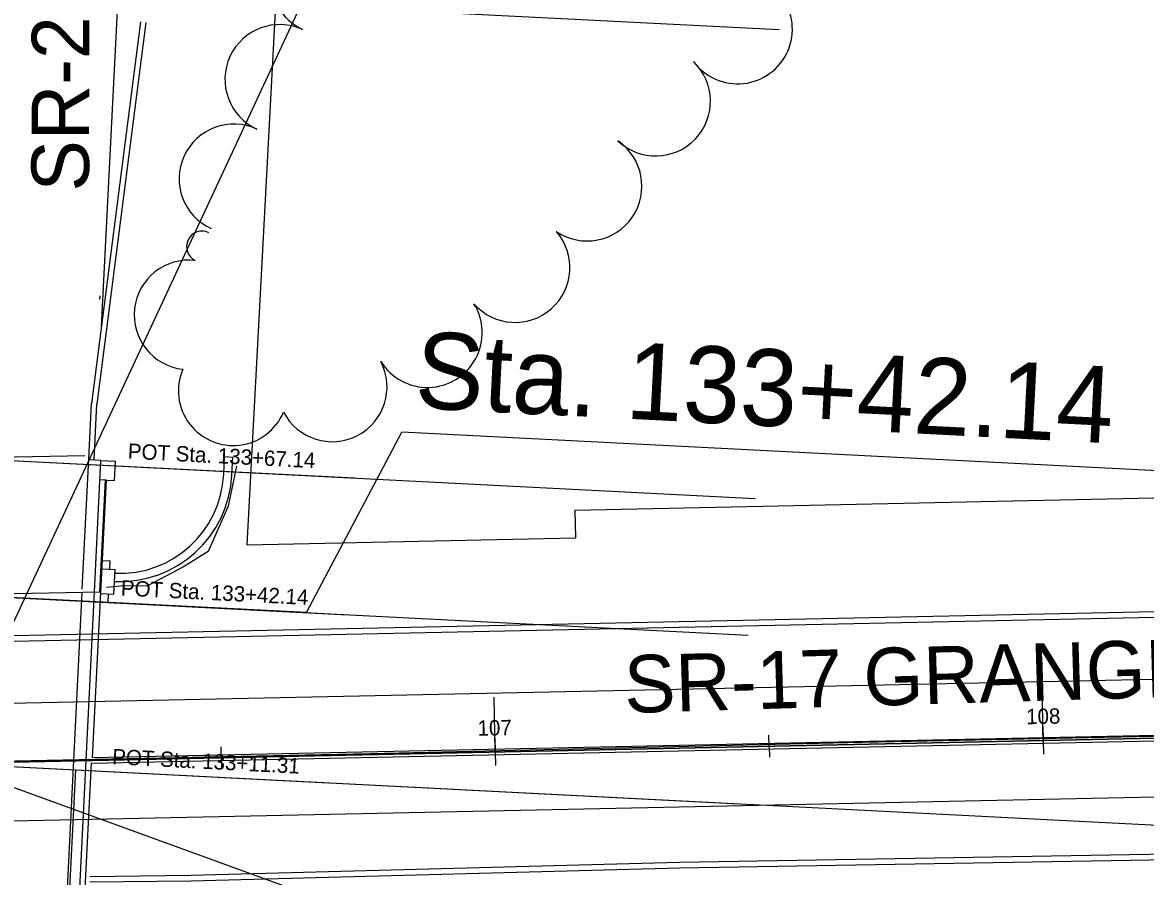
# Model space of a CAD drawing. Extents: x -25029 to 2274964, y -81170 to 687028.
# Drawn here: x -3981.1 to -3776.2, y -66439 to -66283.1 of the extents above; entities that cross this region are included whole.
import ezdxf

# ---------------------------------------------------------------- set-up
doc = ezdxf.new("R2010")
doc.units = 0
for name, color, linetype in [('81911BEA - RW_X_Fee_RW', 7, 'Continuous'), ('AP_X_Runway', 7, 'Continuous'), ('BD_X_Canopy', 7, 'Continuous'), ('BR_X_Rail_Object', 7, 'Continuous'), ('Default', 7, 'Continuous'), ('GE_X_CL_100', 7, 'Continuous'), ('GE_X_CL_20', 7, 'Continuous'), ('GK_Visualization', 7, 'Continuous'), ('MT_P_Lane_Line', 7, 'Continuous'), ('PM_P_CL_Double_Solid', 7, 'Continuous'), ('PV_X_Curb', 7, 'Continuous'), ('PV_X_EOP', 7, 'Continuous'), ('TREES', 7, 'Continuous'), ('WALL', 7, 'Continuous')]:
    doc.layers.add(name, color=color, linetype=linetype)

msp = doc.modelspace()

# ---------------------------------------------------------------- linework, layer by layer
at = {"layer": '81911BEA - RW_X_Fee_RW'}
for p, q in [((-3935, -66281.04), (-3940.2, -66378.39)), ((-3880.32, -66372.11), (-3880.21, -66377.11)), ((-3940.2, -66378.39), (-3880.21, -66377.11))]:
    msp.add_line(p, q, dxfattribs=at)
msp.add_lwpolyline([(-3880.32, -66372.11), (-3386.39, -66361.55), (-3351.29, -66360.79), (-3175.8, -66357.04)], dxfattribs=at)
at = {"layer": 'AP_X_Runway'}
for p, q in [((-3221.39, -66402.05), (-5080.45, -66441.35)), ((-3994.85, -66418.3), (-3762.85, -66430.15)), ((-3972.95, -66450.29), (-3971.38, -66419.5))]:
    msp.add_line(p, q, dxfattribs=at)
at = {"layer": 'BD_X_Canopy'}
for p, q in [((-3987.63, -66276.99), (-3843.07, -66284.37)), ((-3992, -66362.55), (-3847.44, -66369.93)), ((-3993.27, -66387.51), (-3848.71, -66394.9)), ((-3994.85, -66418.3), (-3850.29, -66425.69))]:
    msp.add_line(p, q, dxfattribs=at)
at = {"layer": 'BR_X_Rail_Object'}
for p, q in [((-4015.13, -66363.03), (-3969.77, -66362.08)), ((-3966.81, -66363.02), (-3969.06, -66362.9)), ((-3968.01, -66386.98), (-3966.81, -66363.02)), ((-3966.81, -66363.02), (-3964.15, -66363.15)), ((-3964.33, -66366.65), (-3964.15, -66363.15)), ((-3944.41, -66365.56), (-3944.25, -66362.31)), ((-3944.25, -66362.31), (-3942.75, -66362.39)), ((-3942.92, -66365.63), (-3942.75, -66362.39)), ((-3968.34, -66417.25), (-3965.82, -66366.58)), ((-3967, -66386.96), (-3965.99, -66366.57)), ((-3965.82, -66366.58), (-3966.99, -66366.52)), ((-3965.82, -66366.58), (-3964.33, -66366.65)), ((-3966.55, -66381.28), (-3965.14, -66381.35)), ((-3965.21, -66382.85), (-3965.14, -66381.35)), ((-3966.63, -66382.78), (-3964.22, -66382.9)), ((-3964.44, -66387.4), (-3964.22, -66382.9)), ((-4019.79, -66388.07), (-3967, -66386.96)), ((-3971.07, -66448.56), (-3968.01, -66386.98)), ((-3966.85, -66387.28), (-3964.44, -66387.4)), ((-3965.51, -66388.86), (-3965.44, -66387.35)), ((-3966.93, -66388.79), (-3965.51, -66388.86)), ((-3970.07, -66448.54), (-3968.56, -66418.25))]:
    msp.add_line(p, q, dxfattribs=at)
for radius in [20.5, 19]:
    msp.add_arc((-3963.39, -66364.62), radius, 267.4043, 357.1527, dxfattribs=at)
at = {"layer": 'Default'}
for p, q in [((-4819.56, -66435.63), (-2645.14, -66389.94)), ((-4644.7, -66431.96), (-2645.14, -66389.94)), ((-3968.56, -66418.25), (-3118.26, -66400.38)), ((-3968.34, -66417.25), (-3118.32, -66399.39)), ((-3794.94, -66411.6), (-3794.84, -66416.6)), ((-3894.92, -66413.7), (-3894.82, -66418.7)), ((-3794.89, -66414.1), (-3794.89, -66414.1)), ((-3894.87, -66416.2), (-3894.87, -66416.2)), ((-3994.85, -66418.3), (-3701.55, -66524.9))]:
    msp.add_line(p, q, dxfattribs=at)
for points in [[(-3789.89, -66414), (-3744.9, -66413.05)], [(-3889.87, -66416.1), (-3844.88, -66415.15)], [(-3844.88, -66415.15), (-3799.89, -66414.21)], [(-3797.39, -66414.15), (-3792.39, -66414.05)], [(-3989.85, -66418.2), (-3944.86, -66417.25)], [(-3944.86, -66417.25), (-3899.87, -66416.31)], [(-3897.37, -66416.26), (-3892.37, -66416.15)]]:
    msp.add_lwpolyline(points, dxfattribs=at)
at = {"layer": 'GE_X_CL_100'}
for p, q in [((-3994.85, -66418.3), (-3924.04, -66266.42)), ((-3929.33, -66390.78), (-3911.9, -66357.86)), ((-3759.66, -66365.63), (-3911.9, -66357.86)), ((-3929.33, -66390.78), (-3993.27, -66387.51)), ((-3794.89, -66414.11), (-3795.1, -66404.11)), ((-3894.87, -66416.21), (-3895.08, -66406.21))]:
    msp.add_line(p, q, dxfattribs=at)
msp.add_lwpolyline([(-4164.81, -66421.49), (-4105.39, -66420.65), (-4021.21, -66418.61), (-3994.15, -66418.06), (-3967.85, -66417.53), (-3917.71, -66416.5), (-3827.9, -66414.44), (-3709.92, -66412), (-3662.01, -66411.16)], dxfattribs=at)
at = {"layer": 'GE_X_CL_20'}
for p, q in [((-3991, -66362.6), (-3920.49, -66366.2)), ((-3992.27, -66387.56), (-3921.78, -66391.17)), ((-3844.88, -66415.16), (-3844.92, -66413.16)), ((-3794.89, -66414.11), (-3794.93, -66412.11)), ((-3944.86, -66417.26), (-3944.9, -66415.26)), ((-3894.87, -66416.21), (-3894.91, -66414.21)), ((-3844.88, -66415.16), (-3844.84, -66417.16)), ((-3944.86, -66417.26), (-3944.81, -66419.25)), ((-3993.85, -66418.35), (-3925.3, -66421.86)), ((-3993.85, -66418.35), (-3925.3, -66421.86))]:
    msp.add_line(p, q, dxfattribs=at)
at = {"layer": 'GK_Visualization'}
msp.add_line((-3994.85, -66418.3), (-3412.4, -66406.09), dxfattribs=at)
at = {"layer": 'MT_P_Lane_Line'}
for points in [[(-3995.07, -66407.56), (-3412.63, -66395.34), (-3387.64, -66394.81), (-3154.82, -66389.95), (-3129.82, -66389.44)], [(-3994.62, -66429.04), (-3412.18, -66416.82), (-3387.18, -66416.29), (-3316.42, -66414.82)]]:
    msp.add_lwpolyline(points, dxfattribs=at)
at = {"layer": 'PM_P_CL_Double_Solid'}
msp.add_lwpolyline([(-3994.85, -66418.3), (-3412.4, -66406.09), (-3387.41, -66405.56), (-3154.6, -66400.69), (-3111.03, -66399.81)], dxfattribs=at)
at = {"layer": 'PV_X_Curb'}
for p, q in [((-3958.6, -66283.06), (-3967.56, -66352.75)), ((-3968.06, -66362.95), (-3967.55, -66352.67)), ((-3759.53, -66390.35), (-4101.09, -66397.53))]:
    msp.add_line(p, q, dxfattribs=at)
msp.add_lwpolyline([(-3968.85, -66439.95), (-3950.39, -66439.72), (-3861.23, -66437.36), (-3771.86, -66435.83)], dxfattribs=at)
at = {"layer": 'PV_X_EOP'}
for p, q in [((-3966.74, -66338.55), (-3963.66, -66278.21)), ((-3959.59, -66282.93), (-3968.55, -66352.62)), ((-3968.99, -66361.5), (-3968.55, -66352.62)), ((-3970.24, -66386.53), (-3968.99, -66361.5)), ((-3973.32, -66448.61), (-3970.26, -66387.03)), ((-3759.51, -66391.35), (-4101.06, -66398.53))]:
    msp.add_line(p, q, dxfattribs=at)
for points in [[(-3967, -66333.63), (-3966.93, -66332.94)], [(-3968.86, -66438.95), (-3950.4, -66438.72), (-3861.25, -66436.36), (-3771.88, -66434.83)]]:
    msp.add_lwpolyline(points, dxfattribs=at)
at = {"layer": 'TREES'}
for centre, radius, start, end in [((-3925.83, -66275.27), 10, 65.283, 245.283), ((-3850.65, -66284.26), 10, 216.2336, 36.2336), ((-3934.19, -66293.44), 10, 65.283, 245.283), ((-3865.6, -66297.42), 10, 226.4453, 46.4453), ((-3942.55, -66311.6), 10, 65.283, 245.283), ((-3878.11, -66312.94), 10, 235.8455, 55.8455), ((-3948.37, -66323.97), 2.82, 63.9778, 243.9778), ((-3891.24, -66327.81), 10, 221.2385, 41.2385), ((-3950.75, -66336.43), 10, 83.4156, 263.4156), ((-3907.25, -66339.68), 10, 211.9072, 31.9072), ((-3924.62, -66349.58), 10, 207.4532, 27.4532), ((-3942.69, -66350.28), 10, 156.9816, 336.9816)]:
    msp.add_arc(centre, radius, start, end, dxfattribs=at)
at = {"layer": 'WALL'}
msp.add_lwpolyline([(-3942.1, -66364.08), (-3943.61, -66371.38), (-3947.23, -66379.64), (-3951.74, -66382.43), (-3958.35, -66385.9), (-3963.27, -66385.95), (-3965.83, -66386.17)], dxfattribs=at)

# ---------------------------------------------------------------- texts
at = {"layer": 'GE_X_CL_100'}
for s, height, rotation, p in [('SR-21 BRECKSVILLE RD.', 10.5, 89.8688, (-3969, -66313.93)), ('Sta. 133+42.14', 14, 357.076, (-3909.72, -66353.4)), ('SR-17 GRANGER RD.', 10.5, 1.6959, (-3871.21, -66409.13))]:
    msp.add_text(s, height=height, rotation=rotation, dxfattribs=at).set_placement(p)
at = {"layer": 'GE_X_CL_20'}
for s, rotation, p in [('POT Sta. 133+67.14', 357.076, (-3961.97, -66362.68)), ('POT Sta. 133+42.14', 357.076, (-3963.24, -66387.65)), ('108', 1.2018, (-3797.97, -66411.17)), ('107', 1.2018, (-3898.07, -66413.27)), ('POT Sta. 133+11.31', 357.076, (-3964.81, -66418.44)), ('POT Sta. 133+11.31', 357.076, (-3964.81, -66418.44))]:
    msp.add_text(s, height=2.8, rotation=rotation, dxfattribs=at).set_placement(p)

doc.saveas('drawing.dxf')
